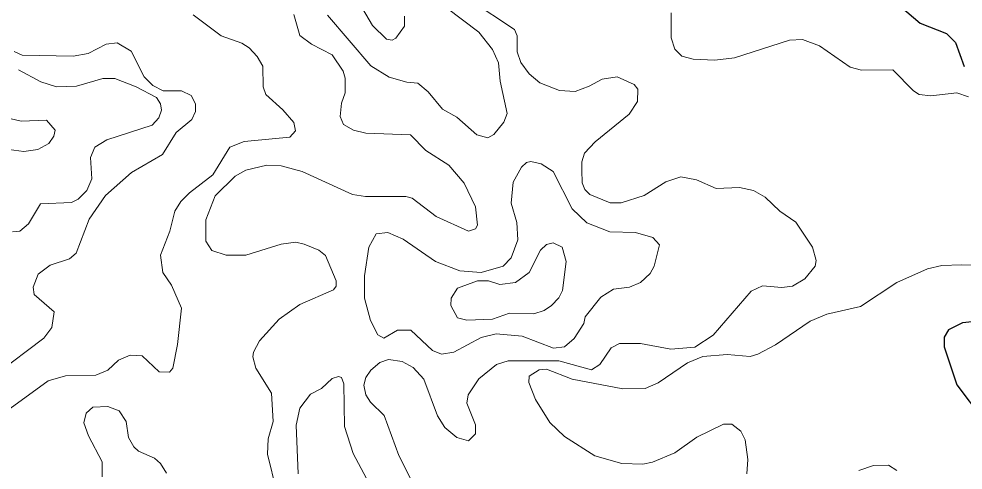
# Model space of a CAD drawing. Extents: x 577 to 602.9, y 7483.8 to 7511.6.
# Drawn here: x 591.907 to 593.545, y 7505.975 to 7506.757 of the extents above; entities that cross this region are included whole.
import ezdxf

# ---------------------------------------------------------------- set-up
doc = ezdxf.new("R2010")
doc.units = 0
doc.header["$LTSCALE"] = 0.032
doc.layers.add('1', color=7, linetype='Continuous', lineweight=25)
doc.layers.add('2', color=7, linetype='Continuous', lineweight=13)

msp = doc.modelspace()

# ---------------------------------------------------------------- linework, layer by layer
at = {"layer": '1'}
for points in [[(593.4246, 7506.789), (593.4707, 7506.75), (593.5161, 7506.7317), (593.532, 7506.7166), (593.5471, 7506.6745)], [(593.5606, 7506.2316), (593.5439, 7506.23), (593.52, 7506.218), (593.5121, 7506.2053), (593.5121, 7506.1886), (593.5344, 7506.1226), (593.5789, 7506.0638)]]:
    msp.add_lwpolyline(points, dxfattribs=at)
at = {"layer": '2'}
for points in [[(592.4919, 7506.7953), (592.5205, 7506.746), (592.5452, 7506.7222), (592.5547, 7506.7206), (592.5611, 7506.7238), (592.5762, 7506.7445), (592.5762, 7506.7619)], [(592.6485, 7506.7771), (592.705, 7506.7341), (592.7288, 7506.7039), (592.7392, 7506.6808), (592.7424, 7506.649), (592.7543, 7506.5934), (592.7487, 7506.5783), (592.7312, 7506.5568), (592.7209, 7506.5512), (592.7018, 7506.556), (592.6668, 7506.587), (592.6422, 7506.6005), (592.6175, 7506.6307), (592.5992, 7506.6459), (592.5801, 7506.6474), (592.5499, 7506.6562), (592.5181, 7506.6761), (592.4426, 7506.7635)], [(592.6899, 7506.7898), (592.767, 7506.7389), (592.7718, 7506.7278), (592.7718, 7506.6999)], [(592.2096, 7506.7643), (592.2581, 7506.7278), (592.2939, 7506.715), (592.3066, 7506.7071), (592.3209, 7506.692), (592.3305, 7506.6753), (592.3312, 7506.6395), (592.336, 7506.626), (592.3654, 7506.5997), (592.3845, 7506.5775), (592.3869, 7506.5632), (592.3774, 7506.552), (592.2979, 7506.5449), (592.2732, 7506.5345), (592.2438, 7506.4868), (592.2032, 7506.4558), (592.1881, 7506.4407), (592.1778, 7506.424), (592.169, 7506.389), (592.1531, 7506.3477), (592.1571, 7506.3174), (592.1722, 7506.2952), (592.1897, 7506.2554), (592.1826, 7506.1926), (592.1742, 7506.1517), (592.1688, 7506.1446), (592.1508, 7506.1451), (592.1213, 7506.1727), (592.1006, 7506.1743), (592.08, 7506.1656), (592.0617, 7506.1481), (592.041, 7506.1393), (591.9885, 7506.1385), (591.9583, 7506.1298), (591.8597, 7506.0582)], [(592.4879, 7506.564), (592.4704, 7506.5743), (592.4648, 7506.5878), (592.4672, 7506.6109), (592.4736, 7506.6292), (592.4736, 7506.6546), (592.4696, 7506.6665), (592.4505, 7506.6952), (592.4147, 7506.7134), (592.3949, 7506.7286), (592.3845, 7506.7651)], [(593.5542, 7506.622), (593.5344, 7506.6292), (593.489, 7506.6236), (593.4691, 7506.626), (593.4588, 7506.6323), (593.423, 7506.6689), (593.369, 7506.6681), (593.3491, 7506.6737), (593.2958, 7506.7103), (593.2664, 7506.7214), (593.2441, 7506.7206), (593.1487, 7506.6896), (593.1145, 7506.6856), (593.0771, 7506.6872), (593.0572, 7506.6928), (593.0453, 7506.7047), (593.039, 7506.7246), (593.039, 7506.7675)], [(591.8677, 7506.1409), (591.9504, 7506.2037), (591.9647, 7506.222), (591.9686, 7506.2491), (591.9337, 7506.2793), (591.9321, 7506.292), (591.9408, 7506.3143), (591.9615, 7506.3302), (591.9949, 7506.3413), (592.0068, 7506.3508), (592.0291, 7506.4097), (592.0577, 7506.451), (592.103, 7506.4908), (592.1563, 7506.5218), (592.1802, 7506.56), (592.2072, 7506.583), (592.2136, 7506.5966), (592.2136, 7506.6101), (592.2064, 7506.6244), (592.1897, 7506.6323), (592.1579, 7506.6323), (592.1396, 7506.6419), (592.1245, 7506.657), (592.1022, 7506.7015), (592.0776, 7506.7158), (592.0585, 7506.7134), (592.0275, 7506.6975), (592.0013, 7506.6928), (591.913, 7506.6944), (591.8995, 7506.7007)], [(592.7718, 7506.6999), (592.7781, 7506.6816), (592.7925, 7506.6618), (592.8107, 7506.6466), (592.8449, 7506.6331), (592.872, 7506.6315), (592.8966, 7506.6403), (592.9189, 7506.653), (592.9451, 7506.657), (592.9745, 7506.6435), (592.9809, 7506.6355), (592.9801, 7506.614), (592.9658, 7506.5918), (592.907, 7506.5441), (592.8887, 7506.5242), (592.8839, 7506.5091), (592.8839, 7506.4948), (592.8846, 7506.4732), (592.889, 7506.4613), (592.8978, 7506.4528), (592.9332, 7506.4383), (592.9523, 7506.4383), (592.992, 7506.451), (593.0294, 7506.4749), (593.0557, 7506.4836), (593.0827, 7506.4781), (593.1169, 7506.463), (593.1574, 7506.4646), (593.1813, 7506.4598), (593.202, 7506.4479), (593.2274, 7506.424), (593.2552, 7506.4049), (593.2839, 7506.3612), (593.2902, 7506.3381), (593.2886, 7506.3286), (593.2704, 7506.3063), (593.2489, 7506.2936), (593.2306, 7506.2912), (593.1972, 7506.2944), (593.1773, 7506.2848), (593.1113, 7506.2085), (593.0795, 7506.1878), (593.0382, 7506.1847), (592.9857, 7506.1942), (592.9491, 7506.1942), (592.9348, 7506.187), (592.9149, 7506.1576), (592.9006, 7506.1489), (592.8441, 7506.164), (592.7559, 7506.164), (592.736, 7506.1576), (592.705, 7506.133), (592.6867, 7506.1051), (592.6843, 7506.0908), (592.6994, 7506.0534), (592.6994, 7506.0375), (592.6875, 7506.0256), (592.6668, 7506.0312), (592.6461, 7506.0487), (592.6334, 7506.0686), (592.6096, 7506.1322), (592.5913, 7506.1528), (592.5722, 7506.1632), (592.5483, 7506.1664), (592.5332, 7506.1616), (592.5181, 7506.1481), (592.5094, 7506.1354), (592.5054, 7506.1218), (592.5094, 7506.1051), (592.5173, 7506.0924), (592.5412, 7506.0694), (592.5666, 7506.0002), (592.5897, 7505.9541)], [(591.9066, 7506.6689), (591.9456, 7506.6482), (591.9726, 7506.6395), (592.0076, 7506.6403), (592.0529, 7506.6538), (592.0736, 7506.6538), (592.111, 7506.6395), (592.146, 7506.6212), (592.1531, 7506.6101), (592.1547, 7506.5989), (592.1499, 7506.5854), (592.1388, 7506.5727), (592.0601, 7506.5473), (592.0394, 7506.5345), (592.0315, 7506.517), (592.0339, 7506.4797), (592.0251, 7506.4598), (592.01, 7506.4447), (591.9989, 7506.4391), (591.9448, 7506.4367), (591.9241, 7506.4017), (591.909, 7506.389), (591.8963, 7506.3882)], [(591.8899, 7506.5306), (591.9162, 7506.5274), (591.94, 7506.5306), (591.9591, 7506.5409), (591.9679, 7506.5536), (591.9702, 7506.564), (591.9551, 7506.5814), (591.9114, 7506.5799), (591.874, 7506.5886)], [(592.3543, 7505.9389), (592.3384, 7506.0026), (592.34, 7506.0288), (592.3487, 7506.059), (592.3456, 7506.1083), (592.3185, 7506.1513), (592.313, 7506.1711), (592.3146, 7506.1791), (592.3249, 7506.199), (592.3591, 7506.2363), (592.3949, 7506.2618), (592.4529, 7506.2872), (592.4577, 7506.2936), (592.4577, 7506.3031), (592.4394, 7506.3469), (592.4275, 7506.3564), (592.402, 7506.3667), (592.3877, 7506.3699), (592.3623, 7506.3667), (592.301, 7506.3477), (592.2668, 7506.3477), (592.2422, 7506.3556), (592.2319, 7506.3715), (592.2319, 7506.4089), (592.2478, 7506.4502), (592.2827, 7506.4844), (592.301, 7506.4948), (592.3376, 7506.5035), (592.3623, 7506.5027), (592.3988, 7506.4924), (592.4863, 7506.4526), (592.5086, 7506.4494), (592.5785, 7506.4494), (592.5897, 7506.4463), (592.631, 7506.4145), (592.6875, 7506.389), (592.6994, 7506.393), (592.7026, 7506.3993), (592.6994, 7506.4312), (592.6795, 7506.4725), (592.6533, 7506.5035), (592.6135, 7506.529), (592.5865, 7506.556), (592.5094, 7506.5592), (592.4879, 7506.564)], [(593.0064, 7505.9882), (592.9897, 7505.9851), (592.9531, 7505.9859), (592.9062, 7505.9994), (592.8537, 7506.0328), (592.8282, 7506.0574), (592.8036, 7506.0972), (592.7917, 7506.1266), (592.7925, 7506.1377), (592.8099, 7506.1489), (592.8227, 7506.1497), (592.8672, 7506.1322), (592.9547, 7506.1155), (592.9936, 7506.1163), (593.0159, 7506.1258), (593.0668, 7506.1608), (593.0938, 7506.1719), (593.136, 7506.1751), (593.1757, 7506.1719), (593.1892, 7506.1759), (593.2195, 7506.1918), (593.2799, 7506.2332), (593.3085, 7506.2451), (593.3674, 7506.2586), (593.4302, 7506.3), (593.4835, 7506.3238), (593.5081, 7506.3294), (593.5423, 7506.331), (593.6059, 7506.3294)], [(592.3917, 7505.9684), (592.3885, 7506.0527), (592.3949, 7506.0821), (592.4132, 7506.1067), (592.4322, 7506.1163), (592.4505, 7506.1338), (592.4617, 7506.1369), (592.4672, 7506.1354), (592.4712, 7506.1242), (592.472, 7506.0503), (592.4871, 7506.0034), (592.5102, 7505.9604)], [(592.0521, 7505.9628), (592.0521, 7505.989), (592.0283, 7506.0344), (592.0203, 7506.0566), (592.0243, 7506.0733), (592.0354, 7506.0837), (592.0617, 7506.0853), (592.0816, 7506.0773), (592.0935, 7506.059), (592.0975, 7506.0312), (592.107, 7506.0153), (592.115, 7506.0073), (592.1428, 7505.9954), (592.1531, 7505.9859), (592.1635, 7505.9692)], [(593.1702, 7505.9684), (593.1718, 7505.993), (593.167, 7506.0272), (593.1598, 7506.0423), (593.1439, 7506.0542), (593.1296, 7506.0542), (593.0835, 7506.032), (593.0453, 7506.0049), (593.0064, 7505.9882)], [(593.4302, 7505.9739), (593.4159, 7505.9835), (593.3896, 7505.9827), (593.3642, 7505.9739)]]:
    msp.add_lwpolyline(points, dxfattribs=at)
for points in [[(592.662, 7506.1791), (592.709, 7506.2045), (592.7352, 7506.2109), (592.7805, 7506.2069), (592.8346, 7506.1862), (592.8537, 7506.1886), (592.8704, 7506.2029), (592.8871, 7506.2292), (592.8895, 7506.2403), (592.9165, 7506.2745), (592.9388, 7506.2888), (592.9666, 7506.292), (592.9857, 7506.3), (593.0024, 7506.3159), (593.0095, 7506.3286), (593.0183, 7506.3652), (593.0071, 7506.3779), (592.9769, 7506.3866), (592.9324, 7506.3882), (592.8926, 7506.4033), (592.8672, 7506.428), (592.8338, 7506.4924), (592.8131, 7506.5059), (592.7956, 7506.5099), (592.7877, 7506.5083), (592.7789, 7506.5003), (592.7646, 7506.4741), (592.7614, 7506.4375), (592.771, 7506.4041), (592.7726, 7506.3739), (592.7614, 7506.3429), (592.7471, 7506.3286), (592.709, 7506.3174), (592.6724, 7506.3206), (592.6302, 7506.3365), (592.5738, 7506.3755), (592.5475, 7506.3866), (592.5269, 7506.3842), (592.5141, 7506.3612), (592.507, 7506.3119), (592.507, 7506.2729), (592.5173, 7506.234), (592.53, 7506.2093), (592.5404, 7506.2037), (592.5642, 7506.2173), (592.5873, 7506.2173), (592.6247, 7506.1823), (592.6406, 7506.1759)], [(592.6843, 7506.2347), (592.7288, 7506.2363), (592.7583, 7506.2467), (592.8004, 7506.2459), (592.8187, 7506.2514), (592.8314, 7506.2602), (592.8441, 7506.2737), (592.8505, 7506.2864), (592.8569, 7506.3365), (592.8497, 7506.3612), (592.8338, 7506.3691), (592.8227, 7506.366), (592.8123, 7506.3564), (592.7925, 7506.3174), (592.7686, 7506.3), (592.7416, 7506.2968), (592.7217, 7506.3031), (592.7026, 7506.3031), (592.6684, 7506.2904), (592.6573, 7506.2729), (592.6565, 7506.2602), (592.6684, 7506.2387)]]:
    msp.add_lwpolyline(points, close=True, dxfattribs=at)

doc.saveas('drawing.dxf')
